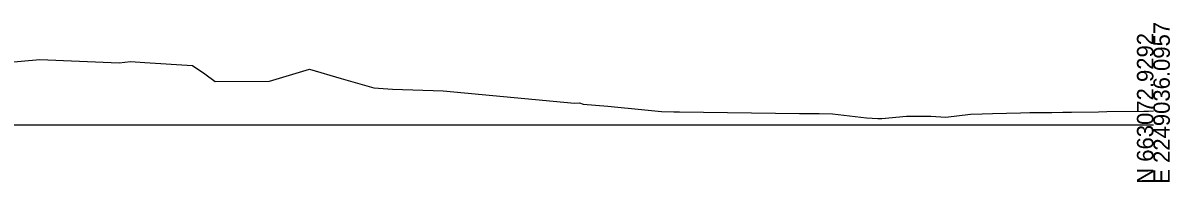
# Model space of a CAD drawing. Extents: x -26 to 2603, y -10 to 9566.
# Drawn here: x 1407.5 to 1602.8, y 3490.3 to 3517.3 of the extents above; entities that cross this region are included whole.
import ezdxf

# ---------------------------------------------------------------- set-up
doc = ezdxf.new("R2010")
doc.units = 0
doc.layers.add('Exist Cross Section Cell', color=7, linetype='Continuous')
doc.layers.add('Exist XS Ground Line', color=7, linetype='Continuous')

msp = doc.modelspace()

# ---------------------------------------------------------------- linework, layer by layer
at = {"layer": 'Exist Cross Section Cell'}
msp.add_line((1300, 3500), (1600, 3500), dxfattribs=at)
at = {"layer": 'Exist XS Ground Line'}
for p, q in [((1404.59, 3510.59), (1410.31, 3511.1)), ((1410.31, 3511.1), (1423.84, 3510.56)), ((1423.84, 3510.56), (1425.77, 3510.74)), ((1425.77, 3510.74), (1428.2, 3510.6)), ((1428.2, 3510.6), (1436.36, 3510.11)), ((1436.36, 3510.11), (1438.43, 3508.69)), ((1449.45, 3507.44), (1456.24, 3509.44)), ((1456.24, 3509.44), (1461.66, 3507.87)), ((1438.43, 3508.69), (1440.19, 3507.37)), ((1440.19, 3507.37), (1449.45, 3507.44)), ((1461.66, 3507.87), (1467.23, 3506.31)), ((1467.23, 3506.31), (1470.37, 3506.04)), ((1470.37, 3506.04), (1479, 3505.81)), ((1479, 3505.81), (1501.38, 3503.71)), ((1501.38, 3503.71), (1502.27, 3503.77)), ((1502.27, 3503.77), (1502.89, 3503.54)), ((1502.89, 3503.54), (1507.09, 3503.18)), ((1507.09, 3503.18), (1513.35, 3502.56)), ((1513.35, 3502.56), (1516.21, 3502.26)), ((1516.21, 3502.26), (1518.3, 3502.2)), ((1518.3, 3502.2), (1518.97, 3502.22)), ((1518.97, 3502.22), (1519.3, 3502.21)), ((1519.3, 3502.21), (1539.71, 3501.95)), ((1539.71, 3501.95), (1541.19, 3501.92)), ((1541.19, 3501.92), (1543.1, 3501.92)), ((1543.1, 3501.92), (1545.36, 3501.88)), ((1545.36, 3501.88), (1551.16, 3501.18)), ((1553.76, 3501.08), (1557.93, 3501.46)), ((1557.93, 3501.46), (1562.11, 3501.46)), ((1562.11, 3501.46), (1564.67, 3501.3)), ((1564.67, 3501.3), (1568.87, 3501.83)), ((1568.87, 3501.83), (1570.83, 3501.88)), ((1570.83, 3501.88), (1572.6, 3501.94)), ((1572.6, 3501.94), (1577.39, 3502.07)), ((1577.39, 3502.07), (1578.93, 3502.1)), ((1578.93, 3502.1), (1582.68, 3502.09)), ((1582.68, 3502.09), (1584.59, 3502.14)), ((1584.59, 3502.14), (1586.04, 3502.17)), ((1586.04, 3502.17), (1590.66, 3502.21)), ((1590.66, 3502.21), (1592.08, 3502.25)), ((1592.08, 3502.25), (1598.35, 3502.35)), ((1598.35, 3502.35), (1599.14, 3502.35)), ((1599.14, 3502.35), (1600, 3502.36)), ((1551.16, 3501.18), (1553.07, 3501.09)), ((1553.07, 3501.09), (1553.4, 3501.08)), ((1553.4, 3501.08), (1553.76, 3501.08))]:
    msp.add_line(p, q, dxfattribs=at)

# ---------------------------------------------------------------- texts
at = {"layer": 'Exist Cross Section Cell'}
for s, p in [('E 2249036.0957', (1602.8, 3490)), ('N 663072.9292', (1600, 3490))]:
    msp.add_text(s, height=2.8, rotation=90, dxfattribs=at).set_placement(p)

doc.saveas('drawing.dxf')
